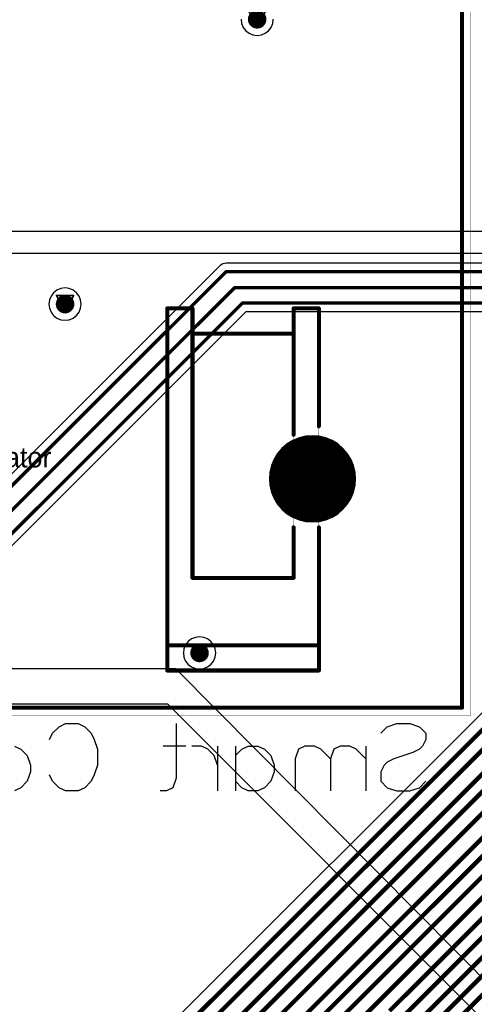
# Model space of a CAD drawing. Header units: millimetres. Extents: x 138 to 555, y 26 to 334.
# Tile 657 of 713: x 331 to 344, y 272 to 301. Entities that reach past the tile are written whole.
import ezdxf

# ---------------------------------------------------------------- set-up
doc = ezdxf.new("R2010")
doc.units = ezdxf.units.MM
for name, color, linetype in [('BottomLayer', 5, 'Continuous'), ('BottomOverlay', 54, 'Continuous'), ('BottomSolder', 6, 'Continuous'), ('DrillDrawing', 1, 'Continuous'), ('Mechanical21', 56, 'Continuous'), ('Mechanical27', 56, 'Continuous'), ('Mechanical30', 56, 'Continuous'), ('MidLayer1', 16, 'Continuous'), ('MidLayer2', 76, 'Continuous'), ('MidLayer3', 90, 'Continuous'), ('MidLayer4', 156, 'Continuous'), ('MultiLayer', 9, 'Continuous'), ('PadHoleLayer', 156, 'Continuous'), ('TopLayer', 1, 'Continuous'), ('TopSolder', 216, 'Continuous'), ('ViaHoleLayer', 16, 'Continuous')]:
    doc.layers.add(name, color=color, linetype=linetype)

# ---------------------------------------------------------------- blocks, each defined once
blk = doc.blocks.new('CON_SMARTCARD_CONCRAFT_093A_65_08A_B_516')
at = {"layer": 'BottomLayer', "const_width": 0.5}
blk.add_lwpolyline([(23.31, -24.31, 1), (23.81, -24.31, 1)], format="xyb", close=True, dxfattribs=at)
at = {"layer": 'BottomOverlay', "const_width": 0.12}
for points in [[(28, -31.1), (28, 0)], [(19.25, -19.25), (20, -19.25)], [(19.25, -29.25), (19.25, -19.25)], [(20, -27.25), (20, -19.25)], [(23, -23), (23, -19.25)], [(23, -19.25), (23.75, -19.25)], [(23.75, -22.75), (23.75, -19.25)], [(20, -20), (23, -20)], [(23, -27.25), (23, -25.75)], [(23.75, -29.25), (23.75, -25.75)], [(20, -27.25), (23, -27.25)], [(19.25, -29.25), (23.75, -29.25)], [(19.25, -30), (19.25, -29.25)], [(23.75, -30), (23.75, -29.25)], [(19.25, -30), (23.75, -30)], [(-28, -31.1), (28, -31.1)]]:
    blk.add_lwpolyline(points, dxfattribs=at)
at = {"layer": 'BottomOverlay', "const_width": 0.06}
for points in [[(19.22, -19.25, 1), (19.28, -19.25, 1)], [(19.22, -19.25, 1), (19.28, -19.25, 1)], [(19.97, -19.25, 1), (20.03, -19.25, 1)], [(19.97, -19.25, 1), (20.03, -19.25, 1)], [(22.97, -19.25, 1), (23.03, -19.25, 1)], [(22.97, -19.25, 1), (23.03, -19.25, 1)], [(23.72, -19.25, 1), (23.78, -19.25, 1)], [(23.72, -19.25, 1), (23.78, -19.25, 1)], [(19.97, -20, 1), (20.03, -20, 1)], [(22.97, -20, 1), (23.03, -20, 1)], [(23.72, -22.75, 1), (23.78, -22.75, 1)], [(22.97, -23, 1), (23.03, -23, 1)], [(22.97, -25.75, 1), (23.03, -25.75, 1)], [(23.72, -25.75, 1), (23.78, -25.75, 1)], [(19.97, -27.25, 1), (20.03, -27.25, 1)], [(19.97, -27.25, 1), (20.03, -27.25, 1)], [(22.97, -27.25, 1), (23.03, -27.25, 1)], [(22.97, -27.25, 1), (23.03, -27.25, 1)], [(19.22, -29.25, 1), (19.28, -29.25, 1)], [(19.22, -29.25, 1), (19.28, -29.25, 1)], [(19.22, -29.25, 1), (19.28, -29.25, 1)], [(23.72, -29.25, 1), (23.78, -29.25, 1)], [(23.72, -29.25, 1), (23.78, -29.25, 1)], [(23.72, -29.25, 1), (23.78, -29.25, 1)], [(19.22, -30, 1), (19.28, -30, 1)], [(19.22, -30, 1), (19.28, -30, 1)], [(23.72, -30, 1), (23.78, -30, 1)], [(23.72, -30, 1), (23.78, -30, 1)], [(27.97, -31.1, 1), (28.03, -31.1, 1)], [(27.97, -31.1, 1), (28.03, -31.1, 1)]]:
    blk.add_lwpolyline(points, format="xyb", close=True, dxfattribs=at)
at = {"layer": 'BottomSolder', "const_width": 1.275}
blk.add_lwpolyline([(22.923, -24.31, 1), (24.198, -24.31, 1)], format="xyb", close=True, dxfattribs=at)
at = {"layer": 'Mechanical21', "const_width": 0.01}
for points in [[(28.25, -31.35), (28.25, 0.25)], [(-28.25, -31.35), (28.25, -31.35)]]:
    blk.add_lwpolyline(points, dxfattribs=at)
at = {"layer": 'Mechanical21', "const_width": 0.005}
blk.add_lwpolyline([(28.248, -31.35, 1), (28.252, -31.35, 1)], format="xyb", close=True, dxfattribs=at)
blk.add_lwpolyline([(28.248, -31.35, 1), (28.252, -31.35, 1)], format="xyb", close=True, dxfattribs=at)
at = {"layer": 'Mechanical30', "const_width": 0.01}
for points in [[(28, -31.1), (28, 0)], [(19.25, -29.25), (19.25, -19.25)], [(19.25, -19.25), (20, -19.25)], [(20, -27.25), (20, -19.25)], [(23, -27.25), (23, -19.25)], [(23, -19.25), (23.75, -19.25)], [(23.75, -29.25), (23.75, -19.25)], [(20, -20), (23, -20)], [(20, -27.25), (23, -27.25)], [(19.25, -30), (19.25, -29.25)], [(19.25, -29.25), (23.75, -29.25)], [(23.75, -30), (23.75, -29.25)], [(19.25, -30), (23.75, -30)], [(-28, -31.1), (28, -31.1)]]:
    blk.add_lwpolyline(points, dxfattribs=at)
at = {"layer": 'Mechanical30', "const_width": 0.005}
for points in [[(19.248, -19.25, 1), (19.252, -19.25, 1)], [(19.248, -19.25, 1), (19.252, -19.25, 1)], [(19.998, -19.25, 1), (20.003, -19.25, 1)], [(19.998, -19.25, 1), (20.003, -19.25, 1)], [(22.998, -19.25, 1), (23.002, -19.25, 1)], [(22.998, -19.25, 1), (23.002, -19.25, 1)], [(23.748, -19.25, 1), (23.753, -19.25, 1)], [(23.748, -19.25, 1), (23.753, -19.25, 1)], [(19.998, -20, 1), (20.003, -20, 1)], [(22.998, -20, 1), (23.002, -20, 1)], [(19.998, -27.25, 1), (20.003, -27.25, 1)], [(19.998, -27.25, 1), (20.003, -27.25, 1)], [(22.998, -27.25, 1), (23.002, -27.25, 1)], [(22.998, -27.25, 1), (23.002, -27.25, 1)], [(19.248, -29.25, 1), (19.252, -29.25, 1)], [(19.248, -29.25, 1), (19.252, -29.25, 1)], [(19.248, -29.25, 1), (19.252, -29.25, 1)], [(23.748, -29.25, 1), (23.753, -29.25, 1)], [(23.748, -29.25, 1), (23.753, -29.25, 1)], [(23.748, -29.25, 1), (23.753, -29.25, 1)], [(19.248, -30, 1), (19.252, -30, 1)], [(19.248, -30, 1), (19.252, -30, 1)], [(23.748, -30, 1), (23.753, -30, 1)], [(23.748, -30, 1), (23.753, -30, 1)], [(27.998, -31.1, 1), (28.002, -31.1, 1)], [(27.998, -31.1, 1), (28.002, -31.1, 1)]]:
    blk.add_lwpolyline(points, format="xyb", close=True, dxfattribs=at)
at = {"layer": 'MidLayer1', "const_width": 0.5}
blk.add_lwpolyline([(23.31, -24.31, 1), (23.81, -24.31, 1)], format="xyb", close=True, dxfattribs=at)
at = {"layer": 'MidLayer2', "const_width": 0.5}
blk.add_lwpolyline([(23.31, -24.31, 1), (23.81, -24.31, 1)], format="xyb", close=True, dxfattribs=at)
at = {"layer": 'MidLayer3', "const_width": 0.5}
blk.add_lwpolyline([(23.31, -24.31, 1), (23.81, -24.31, 1)], format="xyb", close=True, dxfattribs=at)
at = {"layer": 'MidLayer4', "const_width": 0.5}
blk.add_lwpolyline([(23.31, -24.31, 1), (23.81, -24.31, 1)], format="xyb", close=True, dxfattribs=at)
at = {"layer": 'MultiLayer', "const_width": 0.5}
blk.add_lwpolyline([(23.31, -24.31, 1), (23.81, -24.31, 1)], format="xyb", close=True, dxfattribs=at)
at = {"layer": 'PadHoleLayer', "const_width": 1.075}
blk.add_lwpolyline([(23.023, -24.31, 1), (24.098, -24.31, 1)], format="xyb", close=True, dxfattribs=at)
at = {"layer": 'TopLayer', "const_width": 0.5}
blk.add_lwpolyline([(23.31, -24.31, 1), (23.81, -24.31, 1)], format="xyb", close=True, dxfattribs=at)
at = {"layer": 'TopSolder', "const_width": 1.275}
blk.add_lwpolyline([(22.923, -24.31, 1), (24.198, -24.31, 1)], format="xyb", close=True, dxfattribs=at)

msp = doc.modelspace()

# ---------------------------------------------------------------- linework, layer by layer
at = {"layer": 'BottomLayer'}
for p, q in [((336.637, 293.529), (316.44, 273.331)), ((336.72, 293.584), (336.637, 293.529)), ((336.818, 293.603), (336.72, 293.584)), ((353.644, 293.603), (336.818, 293.603)), ((317.052, 271.807), (337.409, 292.163)), ((337.409, 292.163), (353.179, 292.163)), ((338.629, 288.232), (338.476, 288.102)), ((338.8, 288.337), (338.629, 288.232)), ((338.985, 288.414), (338.8, 288.337)), ((339.18, 288.461), (338.985, 288.414)), ((339.38, 288.476), (339.18, 288.461)), ((339.581, 288.461), (339.38, 288.476)), ((339.776, 288.414), (339.581, 288.461)), ((339.961, 288.337), (339.776, 288.414)), ((340.132, 288.232), (339.961, 288.337)), ((340.285, 288.102), (340.132, 288.232)), ((338.346, 287.949), (338.241, 287.778)), ((338.476, 288.102), (338.346, 287.949)), ((340.415, 287.949), (340.285, 288.102)), ((340.52, 287.778), (340.415, 287.949)), ((338.241, 287.778), (338.164, 287.593)), ((340.597, 287.593), (340.52, 287.778)), ((338.117, 287.397), (338.102, 287.197)), ((338.164, 287.593), (338.117, 287.397)), ((340.644, 287.397), (340.597, 287.593)), ((340.659, 287.197), (340.644, 287.397)), ((338.102, 287.197), (338.117, 286.997)), ((340.644, 286.997), (340.659, 287.197)), ((338.117, 286.997), (338.164, 286.802)), ((338.164, 286.802), (338.241, 286.617)), ((340.52, 286.617), (340.597, 286.802)), ((340.597, 286.802), (340.644, 286.997)), ((338.241, 286.617), (338.346, 286.446)), ((340.415, 286.446), (340.52, 286.617)), ((338.346, 286.446), (338.476, 286.293)), ((338.476, 286.293), (338.629, 286.163)), ((340.132, 286.163), (340.285, 286.293)), ((340.285, 286.293), (340.415, 286.446)), ((338.629, 286.163), (338.8, 286.058)), ((338.8, 286.058), (338.985, 285.981)), ((338.985, 285.981), (339.18, 285.934)), ((339.18, 285.934), (339.38, 285.918)), ((339.38, 285.918), (339.581, 285.934)), ((339.581, 285.934), (339.776, 285.981)), ((339.776, 285.981), (339.961, 286.058)), ((339.961, 286.058), (340.132, 286.163))]:
    msp.add_line(p, q, dxfattribs=at)
for points, const_width in [([(337.601, 300.839, 1), (337.876, 300.839, 1)], 0.275), ([(336.793, 293.349, 1), (336.843, 293.349, 1)], 0.05), ([(336.793, 293.349, 1), (336.843, 293.349, 1)], 0.05), ([(337.042, 292.869, 1), (337.092, 292.869, 1)], 0.05), ([(337.042, 292.869, 1), (337.092, 292.869, 1)], 0.05), ([(331.901, 292.384, 1), (332.176, 292.384, 1)], 0.275), ([(337.279, 292.418, 1), (337.329, 292.418, 1)], 0.05), ([(337.279, 292.418, 1), (337.329, 292.418, 1)], 0.05), ([(335.891, 282.028, 1), (336.166, 282.028, 1)], 0.275)]:
    msp.add_lwpolyline(points, format="xyb", close=True, dxfattribs=dict(at, const_width=const_width))
at = {"layer": 'BottomLayer', "const_width": 0.1}
for points in [[(316.545, 273.076), (336.818, 293.349)], [(336.818, 293.349), (353.644, 293.349)], [(316.758, 272.56), (337.067, 292.869)], [(337.067, 292.869), (353.468, 292.869)], [(316.872, 271.987), (337.304, 292.418)], [(337.304, 292.418), (353.285, 292.418)]]:
    msp.add_lwpolyline(points, dxfattribs=at)
at = {"layer": 'BottomOverlay'}
for p, q in [((331.669, 279.645), (331.86, 279.836)), ((331.86, 279.836), (332.05, 279.931)), ((332.05, 279.931), (332.431, 279.931)), ((332.431, 279.931), (332.621, 279.836)), ((332.621, 279.836), (332.812, 279.645)), ((335.335, 279.931), (335.335, 278.312)), ((341.41, 279.645), (341.6, 279.836)), ((341.6, 279.836), (341.886, 279.931)), ((341.886, 279.931), (342.267, 279.931)), ((342.267, 279.931), (342.553, 279.836)), ((342.553, 279.836), (342.743, 279.645)), ((331.574, 279.455), (331.669, 279.645)), ((332.812, 279.645), (332.907, 279.455)), ((332.907, 279.455), (333.002, 279.169)), ((342.743, 279.455), (342.648, 279.264)), ((342.743, 279.645), (342.743, 279.455)), ((330.536, 279.264), (330.727, 279.169)), ((330.727, 279.169), (330.917, 278.979)), ((333.002, 279.169), (333.002, 278.693)), ((335.621, 279.264), (334.954, 279.264)), ((336.087, 279.264), (335.802, 279.264)), ((336.278, 279.169), (336.087, 279.264)), ((336.468, 278.979), (336.278, 279.169)), ((336.563, 279.264), (336.563, 277.931)), ((337.097, 279.264), (337.097, 277.931)), ((337.097, 278.979), (337.287, 279.169)), ((337.287, 279.169), (337.477, 279.264)), ((337.477, 279.264), (337.763, 279.264)), ((337.763, 279.264), (337.954, 279.169)), ((337.954, 279.169), (338.144, 278.979)), ((338.963, 279.169), (338.868, 278.883)), ((339.153, 279.264), (338.963, 279.169)), ((339.439, 279.264), (339.153, 279.264)), ((339.629, 279.169), (339.439, 279.264)), ((339.915, 278.883), (339.629, 279.169)), ((340.01, 279.169), (339.915, 278.883)), ((340.201, 279.264), (340.01, 279.169)), ((340.486, 279.264), (340.201, 279.264)), ((340.677, 279.169), (340.486, 279.264)), ((340.962, 278.883), (340.677, 279.169)), ((340.962, 279.264), (340.962, 277.931)), ((342.553, 279.169), (342.362, 279.074)), ((342.648, 279.264), (342.553, 279.169)), ((330.917, 278.979), (331.012, 278.693)), ((336.563, 278.693), (336.468, 278.979)), ((338.144, 278.979), (338.239, 278.693)), ((338.868, 278.883), (338.868, 277.931)), ((339.915, 278.883), (339.915, 277.931)), ((341.791, 278.883), (341.6, 278.788)), ((342.362, 279.074), (341.791, 278.883)), ((331.012, 278.693), (331.012, 278.503)), ((333.002, 278.693), (332.907, 278.407)), ((338.239, 278.693), (338.239, 278.503)), ((341.505, 278.693), (341.41, 278.503)), ((341.6, 278.788), (341.505, 278.693)), ((331.012, 278.503), (330.917, 278.217)), ((331.669, 278.217), (331.574, 278.407)), ((332.907, 278.407), (332.812, 278.217)), ((335.335, 278.312), (335.24, 278.026)), ((338.239, 278.503), (338.144, 278.217)), ((341.41, 278.503), (341.41, 278.217)), ((330.727, 278.026), (330.536, 277.931)), ((330.917, 278.217), (330.727, 278.026)), ((331.86, 278.026), (331.669, 278.217)), ((332.05, 277.931), (331.86, 278.026)), ((332.621, 278.026), (332.431, 277.931)), ((332.812, 278.217), (332.621, 278.026)), ((335.24, 278.026), (335.049, 277.931)), ((337.287, 278.026), (337.097, 278.217)), ((337.477, 277.931), (337.287, 278.026)), ((337.954, 278.026), (337.763, 277.931)), ((338.144, 278.217), (337.954, 278.026)), ((341.41, 278.217), (341.6, 278.026)), ((341.6, 278.026), (341.886, 277.931)), ((342.267, 277.931), (342.553, 278.026)), ((342.553, 278.026), (342.743, 278.217)), ((332.431, 277.931), (332.05, 277.931)), ((335.049, 277.931), (334.859, 277.931)), ((337.763, 277.931), (337.477, 277.931)), ((341.886, 277.931), (342.267, 277.931))]:
    msp.add_line(p, q, dxfattribs=at)
at = {"layer": 'DrillDrawing', "const_width": 0.0508}
for points in [[(337.485, 301.093), (337.739, 300.585)], [(337.739, 300.585), (337.993, 301.093)], [(337.587, 300.991), (337.739, 300.687)], [(337.739, 300.687), (337.891, 300.991)], [(331.785, 292.638), (332.293, 292.638)], [(331.785, 292.638), (332.039, 292.13)], [(332.039, 292.13), (332.293, 292.638)], [(331.886, 292.536), (332.191, 292.536)], [(331.886, 292.536), (332.039, 292.231)], [(332.039, 292.231), (332.191, 292.536)], [(339.126, 287.451), (339.38, 287.324)], [(339.126, 287.451), (339.253, 287.197)], [(339.38, 287.324), (339.634, 287.451)], [(339.507, 287.197), (339.634, 287.451)], [(339.126, 286.943), (339.253, 287.197)], [(339.126, 286.943), (339.38, 287.07)], [(339.38, 287.07), (339.634, 286.943)], [(339.507, 287.197), (339.634, 286.943)], [(335.775, 282.282), (336.283, 282.282)], [(335.775, 282.282), (336.029, 281.774)], [(335.876, 282.18), (336.181, 282.18)], [(335.876, 282.18), (336.029, 281.876)], [(336.029, 281.774), (336.283, 282.282)], [(336.029, 281.876), (336.181, 282.18)]]:
    msp.add_lwpolyline(points, dxfattribs=at)
at = {"layer": 'DrillDrawing', "const_width": 0.0254}
for points in [[(337.726, 300.687, 1), (337.752, 300.687, 1)], [(337.726, 300.687, 1), (337.752, 300.687, 1)], [(337.726, 300.585, 1), (337.752, 300.585, 1)], [(337.726, 300.585, 1), (337.752, 300.585, 1)], [(331.772, 292.638, 1), (331.797, 292.638, 1)], [(331.772, 292.638, 1), (331.797, 292.638, 1)], [(332.28, 292.638, 1), (332.305, 292.638, 1)], [(332.28, 292.638, 1), (332.305, 292.638, 1)], [(331.873, 292.536, 1), (331.899, 292.536, 1)], [(331.873, 292.536, 1), (331.899, 292.536, 1)], [(332.178, 292.536, 1), (332.204, 292.536, 1)], [(332.178, 292.536, 1), (332.204, 292.536, 1)], [(332.026, 292.231, 1), (332.051, 292.231, 1)], [(332.026, 292.231, 1), (332.051, 292.231, 1)], [(332.026, 292.13, 1), (332.051, 292.13, 1)], [(332.026, 292.13, 1), (332.051, 292.13, 1)], [(339.114, 287.451, 1), (339.139, 287.451, 1)], [(339.114, 287.451, 1), (339.139, 287.451, 1)], [(339.368, 287.324, 1), (339.393, 287.324, 1)], [(339.368, 287.324, 1), (339.393, 287.324, 1)], [(339.622, 287.451, 1), (339.647, 287.451, 1)], [(339.622, 287.451, 1), (339.647, 287.451, 1)], [(339.241, 287.197, 1), (339.266, 287.197, 1)], [(339.241, 287.197, 1), (339.266, 287.197, 1)], [(339.368, 287.07, 1), (339.393, 287.07, 1)], [(339.368, 287.07, 1), (339.393, 287.07, 1)], [(339.495, 287.197, 1), (339.52, 287.197, 1)], [(339.495, 287.197, 1), (339.52, 287.197, 1)], [(339.114, 286.943, 1), (339.139, 286.943, 1)], [(339.114, 286.943, 1), (339.139, 286.943, 1)], [(339.622, 286.943, 1), (339.647, 286.943, 1)], [(339.622, 286.943, 1), (339.647, 286.943, 1)], [(335.762, 282.282, 1), (335.788, 282.282, 1)], [(335.762, 282.282, 1), (335.788, 282.282, 1)], [(335.864, 282.18, 1), (335.889, 282.18, 1)], [(335.864, 282.18, 1), (335.889, 282.18, 1)], [(336.169, 282.18, 1), (336.194, 282.18, 1)], [(336.169, 282.18, 1), (336.194, 282.18, 1)], [(336.27, 282.282, 1), (336.296, 282.282, 1)], [(336.27, 282.282, 1), (336.296, 282.282, 1)], [(336.016, 281.876, 1), (336.042, 281.876, 1)], [(336.016, 281.876, 1), (336.042, 281.876, 1)], [(336.016, 281.774, 1), (336.042, 281.774, 1)], [(336.016, 281.774, 1), (336.042, 281.774, 1)]]:
    msp.add_lwpolyline(points, format="xyb", close=True, dxfattribs=at)
at = {"layer": 'MidLayer1'}
for p, q in [((337.26, 300.839), (337.276, 300.715)), ((338.202, 300.715), (338.218, 300.839)), ((337.276, 300.715), (337.324, 300.599)), ((337.324, 300.599), (337.4, 300.5)), ((337.4, 300.5), (337.499, 300.424)), ((337.978, 300.424), (338.078, 300.5)), ((338.078, 300.5), (338.154, 300.599)), ((338.154, 300.599), (338.202, 300.715)), ((337.499, 300.424), (337.615, 300.376)), ((337.615, 300.376), (337.739, 300.36)), ((337.739, 300.36), (337.863, 300.376)), ((337.863, 300.376), (337.978, 300.424)), ((346.463, 294.544), (319.408, 294.544)), ((319.225, 293.893), (346.537, 293.893)), ((331.624, 292.623), (331.576, 292.508)), ((331.7, 292.722), (331.624, 292.623)), ((331.799, 292.798), (331.7, 292.722)), ((331.915, 292.846), (331.799, 292.798)), ((332.039, 292.863), (331.915, 292.846)), ((332.163, 292.846), (332.039, 292.863)), ((332.278, 292.798), (332.163, 292.846)), ((332.377, 292.722), (332.278, 292.798)), ((332.453, 292.623), (332.377, 292.722)), ((332.501, 292.508), (332.453, 292.623)), ((331.576, 292.508), (331.559, 292.384)), ((331.559, 292.384), (331.576, 292.26)), ((332.518, 292.384), (332.501, 292.508)), ((332.501, 292.26), (332.518, 292.384)), ((331.576, 292.26), (331.624, 292.144)), ((331.624, 292.144), (331.7, 292.045)), ((331.7, 292.045), (331.799, 291.969)), ((332.278, 291.969), (332.377, 292.045)), ((332.377, 292.045), (332.453, 292.144)), ((332.453, 292.144), (332.501, 292.26)), ((331.799, 291.969), (331.915, 291.921)), ((331.915, 291.921), (332.039, 291.904)), ((332.039, 291.904), (332.163, 291.921)), ((332.163, 291.921), (332.278, 291.969)), ((338.629, 288.232), (338.476, 288.102)), ((338.8, 288.337), (338.629, 288.232)), ((338.985, 288.414), (338.8, 288.337)), ((339.18, 288.461), (338.985, 288.414)), ((339.38, 288.476), (339.18, 288.461)), ((339.581, 288.461), (339.38, 288.476)), ((339.776, 288.414), (339.581, 288.461)), ((339.961, 288.337), (339.776, 288.414)), ((340.132, 288.232), (339.961, 288.337)), ((340.285, 288.102), (340.132, 288.232)), ((338.346, 287.949), (338.241, 287.778)), ((338.476, 288.102), (338.346, 287.949)), ((340.415, 287.949), (340.285, 288.102)), ((340.52, 287.778), (340.415, 287.949)), ((338.241, 287.778), (338.164, 287.593)), ((340.597, 287.593), (340.52, 287.778)), ((338.117, 287.397), (338.102, 287.197)), ((338.164, 287.593), (338.117, 287.397)), ((340.644, 287.397), (340.597, 287.593)), ((340.659, 287.197), (340.644, 287.397)), ((338.102, 287.197), (338.117, 286.997)), ((340.644, 286.997), (340.659, 287.197)), ((338.117, 286.997), (338.164, 286.802)), ((338.164, 286.802), (338.241, 286.617)), ((340.52, 286.617), (340.597, 286.802)), ((340.597, 286.802), (340.644, 286.997)), ((338.241, 286.617), (338.346, 286.446)), ((340.415, 286.446), (340.52, 286.617)), ((338.346, 286.446), (338.476, 286.293)), ((338.476, 286.293), (338.629, 286.163)), ((340.132, 286.163), (340.285, 286.293)), ((340.285, 286.293), (340.415, 286.446)), ((338.629, 286.163), (338.8, 286.058)), ((338.8, 286.058), (338.985, 285.981)), ((338.985, 285.981), (339.18, 285.934)), ((339.18, 285.934), (339.38, 285.918)), ((339.38, 285.918), (339.581, 285.934)), ((339.581, 285.934), (339.776, 285.981)), ((339.776, 285.981), (339.961, 286.058)), ((339.961, 286.058), (340.132, 286.163)), ((335.789, 282.443), (335.69, 282.367)), ((335.905, 282.491), (335.789, 282.443)), ((336.029, 282.507), (335.905, 282.491)), ((336.153, 282.491), (336.029, 282.507)), ((336.268, 282.443), (336.153, 282.491)), ((336.368, 282.367), (336.268, 282.443)), ((335.566, 282.152), (335.55, 282.028)), ((335.614, 282.267), (335.566, 282.152)), ((335.69, 282.367), (335.614, 282.267)), ((336.444, 282.267), (336.368, 282.367)), ((336.492, 282.152), (336.444, 282.267)), ((336.508, 282.028), (336.492, 282.152)), ((335.55, 282.028), (335.566, 281.904)), ((335.566, 281.904), (335.614, 281.788)), ((336.444, 281.788), (336.492, 281.904)), ((336.492, 281.904), (336.508, 282.028)), ((335.33, 281.56), (326.485, 281.56)), ((351.046, 265.692), (335.33, 281.56)), ((335.614, 281.788), (335.69, 281.689)), ((335.69, 281.689), (335.789, 281.613)), ((335.789, 281.613), (335.905, 281.565)), ((335.905, 281.565), (336.029, 281.549)), ((336.029, 281.549), (336.153, 281.565)), ((336.153, 281.565), (336.268, 281.613)), ((336.268, 281.613), (336.368, 281.689)), ((336.368, 281.689), (336.444, 281.788)), ((326.874, 280.515), (335.075, 280.515)), ((335.075, 280.515), (366.034, 249.556))]:
    msp.add_line(p, q, dxfattribs=at)
at = {"layer": 'MidLayer1', "const_width": 0.275}
for points in [[(337.601, 300.839, 1), (337.876, 300.839, 1)], [(331.901, 292.384, 1), (332.176, 292.384, 1)], [(335.891, 282.028, 1), (336.166, 282.028, 1)]]:
    msp.add_lwpolyline(points, format="xyb", close=True, dxfattribs=at)
at = {"layer": 'MidLayer2'}
for p, q in [((338.629, 288.232), (338.476, 288.102)), ((338.8, 288.337), (338.629, 288.232)), ((338.985, 288.414), (338.8, 288.337)), ((339.18, 288.461), (338.985, 288.414)), ((339.38, 288.476), (339.18, 288.461)), ((339.581, 288.461), (339.38, 288.476)), ((339.776, 288.414), (339.581, 288.461)), ((339.961, 288.337), (339.776, 288.414)), ((340.132, 288.232), (339.961, 288.337)), ((340.285, 288.102), (340.132, 288.232)), ((338.346, 287.949), (338.241, 287.778)), ((338.476, 288.102), (338.346, 287.949)), ((340.415, 287.949), (340.285, 288.102)), ((340.52, 287.778), (340.415, 287.949)), ((338.241, 287.778), (338.164, 287.593)), ((340.597, 287.593), (340.52, 287.778)), ((338.117, 287.397), (338.102, 287.197)), ((338.164, 287.593), (338.117, 287.397)), ((340.644, 287.397), (340.597, 287.593)), ((340.659, 287.197), (340.644, 287.397)), ((338.102, 287.197), (338.117, 286.997)), ((340.644, 286.997), (340.659, 287.197)), ((338.117, 286.997), (338.164, 286.802)), ((338.164, 286.802), (338.241, 286.617)), ((340.52, 286.617), (340.597, 286.802)), ((340.597, 286.802), (340.644, 286.997)), ((338.241, 286.617), (338.346, 286.446)), ((340.415, 286.446), (340.52, 286.617)), ((338.346, 286.446), (338.476, 286.293)), ((338.476, 286.293), (338.629, 286.163)), ((340.132, 286.163), (340.285, 286.293)), ((340.285, 286.293), (340.415, 286.446)), ((338.629, 286.163), (338.8, 286.058)), ((338.8, 286.058), (338.985, 285.981)), ((338.985, 285.981), (339.18, 285.934)), ((339.18, 285.934), (339.38, 285.918)), ((339.38, 285.918), (339.581, 285.934)), ((339.581, 285.934), (339.776, 285.981)), ((339.776, 285.981), (339.961, 286.058)), ((339.961, 286.058), (340.132, 286.163))]:
    msp.add_line(p, q, dxfattribs=at)
at = {"layer": 'MidLayer2', "const_width": 0.275}
for points in [[(337.601, 300.839, 1), (337.876, 300.839, 1)], [(331.901, 292.384, 1), (332.176, 292.384, 1)], [(335.891, 282.028, 1), (336.166, 282.028, 1)]]:
    msp.add_lwpolyline(points, format="xyb", close=True, dxfattribs=at)
at = {"layer": 'MidLayer3'}
for p, q in [((338.629, 288.232), (338.476, 288.102)), ((338.8, 288.337), (338.629, 288.232)), ((338.985, 288.414), (338.8, 288.337)), ((339.18, 288.461), (338.985, 288.414)), ((339.38, 288.476), (339.18, 288.461)), ((339.581, 288.461), (339.38, 288.476)), ((339.776, 288.414), (339.581, 288.461)), ((339.961, 288.337), (339.776, 288.414)), ((340.132, 288.232), (339.961, 288.337)), ((340.285, 288.102), (340.132, 288.232)), ((338.346, 287.949), (338.241, 287.778)), ((338.476, 288.102), (338.346, 287.949)), ((340.415, 287.949), (340.285, 288.102)), ((340.52, 287.778), (340.415, 287.949)), ((338.241, 287.778), (338.164, 287.593)), ((340.597, 287.593), (340.52, 287.778)), ((338.117, 287.397), (338.102, 287.197)), ((338.164, 287.593), (338.117, 287.397)), ((340.644, 287.397), (340.597, 287.593)), ((340.659, 287.197), (340.644, 287.397)), ((338.102, 287.197), (338.117, 286.997)), ((340.644, 286.997), (340.659, 287.197)), ((338.117, 286.997), (338.164, 286.802)), ((338.164, 286.802), (338.241, 286.617)), ((340.52, 286.617), (340.597, 286.802)), ((340.597, 286.802), (340.644, 286.997)), ((338.241, 286.617), (338.346, 286.446)), ((340.415, 286.446), (340.52, 286.617)), ((338.346, 286.446), (338.476, 286.293)), ((338.476, 286.293), (338.629, 286.163)), ((340.132, 286.163), (340.285, 286.293)), ((340.285, 286.293), (340.415, 286.446)), ((338.629, 286.163), (338.8, 286.058)), ((338.8, 286.058), (338.985, 285.981)), ((338.985, 285.981), (339.18, 285.934)), ((339.18, 285.934), (339.38, 285.918)), ((339.38, 285.918), (339.581, 285.934)), ((339.581, 285.934), (339.776, 285.981)), ((339.776, 285.981), (339.961, 286.058)), ((339.961, 286.058), (340.132, 286.163))]:
    msp.add_line(p, q, dxfattribs=at)
at = {"layer": 'MidLayer3', "const_width": 0.275}
for points in [[(337.601, 300.839, 1), (337.876, 300.839, 1)], [(331.901, 292.384, 1), (332.176, 292.384, 1)], [(335.891, 282.028, 1), (336.166, 282.028, 1)]]:
    msp.add_lwpolyline(points, format="xyb", close=True, dxfattribs=at)
at = {"layer": 'MidLayer4'}
for p, q in [((337.26, 300.839), (337.276, 300.715)), ((338.202, 300.715), (338.218, 300.839)), ((337.276, 300.715), (337.324, 300.599)), ((337.324, 300.599), (337.4, 300.5)), ((337.4, 300.5), (337.499, 300.424)), ((337.978, 300.424), (338.078, 300.5)), ((338.078, 300.5), (338.154, 300.599)), ((338.154, 300.599), (338.202, 300.715)), ((337.499, 300.424), (337.615, 300.376)), ((337.615, 300.376), (337.739, 300.36)), ((337.739, 300.36), (337.863, 300.376)), ((337.863, 300.376), (337.978, 300.424)), ((331.624, 292.623), (331.576, 292.508)), ((331.7, 292.722), (331.624, 292.623)), ((331.799, 292.798), (331.7, 292.722)), ((331.915, 292.846), (331.799, 292.798)), ((332.039, 292.863), (331.915, 292.846)), ((332.163, 292.846), (332.039, 292.863)), ((332.278, 292.798), (332.163, 292.846)), ((332.377, 292.722), (332.278, 292.798)), ((332.453, 292.623), (332.377, 292.722)), ((332.501, 292.508), (332.453, 292.623)), ((331.576, 292.508), (331.559, 292.384)), ((331.559, 292.384), (331.576, 292.26)), ((332.518, 292.384), (332.501, 292.508)), ((332.501, 292.26), (332.518, 292.384)), ((331.576, 292.26), (331.624, 292.144)), ((331.624, 292.144), (331.7, 292.045)), ((331.7, 292.045), (331.799, 291.969)), ((332.278, 291.969), (332.377, 292.045)), ((332.377, 292.045), (332.453, 292.144)), ((332.453, 292.144), (332.501, 292.26)), ((331.799, 291.969), (331.915, 291.921)), ((331.915, 291.921), (332.039, 291.904)), ((332.039, 291.904), (332.163, 291.921)), ((332.163, 291.921), (332.278, 291.969)), ((338.629, 288.232), (338.476, 288.102)), ((338.8, 288.337), (338.629, 288.232)), ((338.985, 288.414), (338.8, 288.337)), ((339.18, 288.461), (338.985, 288.414)), ((339.38, 288.476), (339.18, 288.461)), ((339.581, 288.461), (339.38, 288.476)), ((339.776, 288.414), (339.581, 288.461)), ((339.961, 288.337), (339.776, 288.414)), ((340.132, 288.232), (339.961, 288.337)), ((340.285, 288.102), (340.132, 288.232)), ((338.346, 287.949), (338.241, 287.778)), ((338.476, 288.102), (338.346, 287.949)), ((340.415, 287.949), (340.285, 288.102)), ((340.52, 287.778), (340.415, 287.949)), ((338.241, 287.778), (338.164, 287.593)), ((340.597, 287.593), (340.52, 287.778)), ((338.117, 287.397), (338.102, 287.197)), ((338.164, 287.593), (338.117, 287.397)), ((340.644, 287.397), (340.597, 287.593)), ((340.659, 287.197), (340.644, 287.397)), ((338.102, 287.197), (338.117, 286.997)), ((340.644, 286.997), (340.659, 287.197)), ((338.117, 286.997), (338.164, 286.802)), ((338.164, 286.802), (338.241, 286.617)), ((340.52, 286.617), (340.597, 286.802)), ((340.597, 286.802), (340.644, 286.997)), ((338.241, 286.617), (338.346, 286.446)), ((340.415, 286.446), (340.52, 286.617)), ((338.346, 286.446), (338.476, 286.293)), ((338.476, 286.293), (338.629, 286.163)), ((340.132, 286.163), (340.285, 286.293)), ((340.285, 286.293), (340.415, 286.446)), ((338.629, 286.163), (338.8, 286.058)), ((338.8, 286.058), (338.985, 285.981)), ((338.985, 285.981), (339.18, 285.934)), ((339.18, 285.934), (339.38, 285.918)), ((339.38, 285.918), (339.581, 285.934)), ((339.581, 285.934), (339.776, 285.981)), ((339.776, 285.981), (339.961, 286.058)), ((339.961, 286.058), (340.132, 286.163)), ((335.789, 282.443), (335.69, 282.367)), ((335.905, 282.491), (335.789, 282.443)), ((336.029, 282.507), (335.905, 282.491)), ((336.153, 282.491), (336.029, 282.507)), ((336.268, 282.443), (336.153, 282.491)), ((336.368, 282.367), (336.268, 282.443)), ((335.566, 282.152), (335.55, 282.028)), ((335.614, 282.267), (335.566, 282.152)), ((335.69, 282.367), (335.614, 282.267)), ((336.444, 282.267), (336.368, 282.367)), ((336.492, 282.152), (336.444, 282.267)), ((336.508, 282.028), (336.492, 282.152)), ((335.55, 282.028), (335.566, 281.904)), ((335.566, 281.904), (335.614, 281.788)), ((336.444, 281.788), (336.492, 281.904)), ((336.492, 281.904), (336.508, 282.028)), ((335.614, 281.788), (335.69, 281.689)), ((335.69, 281.689), (335.789, 281.613)), ((335.789, 281.613), (335.905, 281.565)), ((335.905, 281.565), (336.029, 281.549)), ((336.029, 281.549), (336.153, 281.565)), ((336.153, 281.565), (336.268, 281.613)), ((336.268, 281.613), (336.368, 281.689)), ((336.368, 281.689), (336.444, 281.788))]:
    msp.add_line(p, q, dxfattribs=at)
at = {"layer": 'MidLayer4', "const_width": 0.275}
for points in [[(337.601, 300.839, 1), (337.876, 300.839, 1)], [(331.901, 292.384, 1), (332.176, 292.384, 1)], [(335.891, 282.028, 1), (336.166, 282.028, 1)]]:
    msp.add_lwpolyline(points, format="xyb", close=True, dxfattribs=at)
at = {"layer": 'MultiLayer', "const_width": 0.275}
for points in [[(337.601, 300.839, 1), (337.876, 300.839, 1)], [(331.901, 292.384, 1), (332.176, 292.384, 1)], [(335.891, 282.028, 1), (336.166, 282.028, 1)]]:
    msp.add_lwpolyline(points, format="xyb", close=True, dxfattribs=at)
at = {"layer": 'TopLayer'}
for p, q in [((338.629, 288.232), (338.476, 288.102)), ((338.8, 288.337), (338.629, 288.232)), ((338.985, 288.414), (338.8, 288.337)), ((339.18, 288.461), (338.985, 288.414)), ((339.38, 288.476), (339.18, 288.461)), ((339.581, 288.461), (339.38, 288.476)), ((339.776, 288.414), (339.581, 288.461)), ((339.961, 288.337), (339.776, 288.414)), ((340.132, 288.232), (339.961, 288.337)), ((340.285, 288.102), (340.132, 288.232)), ((338.346, 287.949), (338.241, 287.778)), ((338.476, 288.102), (338.346, 287.949)), ((340.415, 287.949), (340.285, 288.102)), ((340.52, 287.778), (340.415, 287.949)), ((338.241, 287.778), (338.164, 287.593)), ((340.597, 287.593), (340.52, 287.778)), ((338.117, 287.397), (338.102, 287.197)), ((338.164, 287.593), (338.117, 287.397)), ((340.644, 287.397), (340.597, 287.593)), ((340.659, 287.197), (340.644, 287.397)), ((338.102, 287.197), (338.117, 286.997)), ((340.644, 286.997), (340.659, 287.197)), ((338.117, 286.997), (338.164, 286.802)), ((338.164, 286.802), (338.241, 286.617)), ((340.52, 286.617), (340.597, 286.802)), ((340.597, 286.802), (340.644, 286.997)), ((338.241, 286.617), (338.346, 286.446)), ((340.415, 286.446), (340.52, 286.617)), ((338.346, 286.446), (338.476, 286.293)), ((338.476, 286.293), (338.629, 286.163)), ((340.132, 286.163), (340.285, 286.293)), ((340.285, 286.293), (340.415, 286.446)), ((338.629, 286.163), (338.8, 286.058)), ((338.8, 286.058), (338.985, 285.981)), ((338.985, 285.981), (339.18, 285.934)), ((339.18, 285.934), (339.38, 285.918)), ((339.38, 285.918), (339.581, 285.934)), ((339.581, 285.934), (339.776, 285.981)), ((339.776, 285.981), (339.961, 286.058)), ((339.961, 286.058), (340.132, 286.163)), ((349.235, 285.078), (304.838, 240.682))]:
    msp.add_line(p, q, dxfattribs=at)
at = {"layer": 'TopLayer', "const_width": 0.275}
for points in [[(337.601, 300.839, 1), (337.876, 300.839, 1)], [(331.901, 292.384, 1), (332.176, 292.384, 1)], [(335.891, 282.028, 1), (336.166, 282.028, 1)]]:
    msp.add_lwpolyline(points, format="xyb", close=True, dxfattribs=at)
at = {"layer": 'TopLayer', "const_width": 0.13}
for points in [[(306.046, 240.056), (353.709, 287.72)], [(305.098, 240.421), (349.658, 284.981)], [(305.572, 240.299), (350.123, 284.85)], [(306.601, 240.088), (350.254, 283.741)], [(307.203, 240.051), (350.232, 283.079)], [(307.593, 239.708), (350.308, 282.423)], [(308.017, 239.588), (350.444, 282.015)], [(308.334, 239.303), (350.574, 281.543)], [(308.704, 239.046), (350.739, 281.081)], [(341.667, 271.397), (350.904, 280.634)], [(309.47, 238.633), (350.974, 280.136)], [(309.845, 238.412), (351.07, 279.638)], [(310.212, 238.238), (351.125, 279.15)], [(310.616, 238.067), (351.178, 278.63)]]:
    msp.add_lwpolyline(points, dxfattribs=at)
at = {"layer": 'ViaHoleLayer', "const_width": 0.15}
for points in [[(337.664, 300.839, 1), (337.814, 300.839, 1)], [(331.964, 292.384, 1), (332.114, 292.384, 1)], [(335.954, 282.028, 1), (336.104, 282.028, 1)]]:
    msp.add_lwpolyline(points, format="xyb", close=True, dxfattribs=at)

# ---------------------------------------------------------------- block references
at = {"rotation": 360}
msp.add_blockref('CON_SMARTCARD_CONCRAFT_093A_65_08A_B_516', (315.82, 311.507), dxfattribs=at)

# ---------------------------------------------------------------- texts
at = {"layer": 'Mechanical27'}
msp.add_text('.designator', height=0.6, dxfattribs=at).set_placement((327.667, 287.535))

doc.saveas('drawing.dxf')
